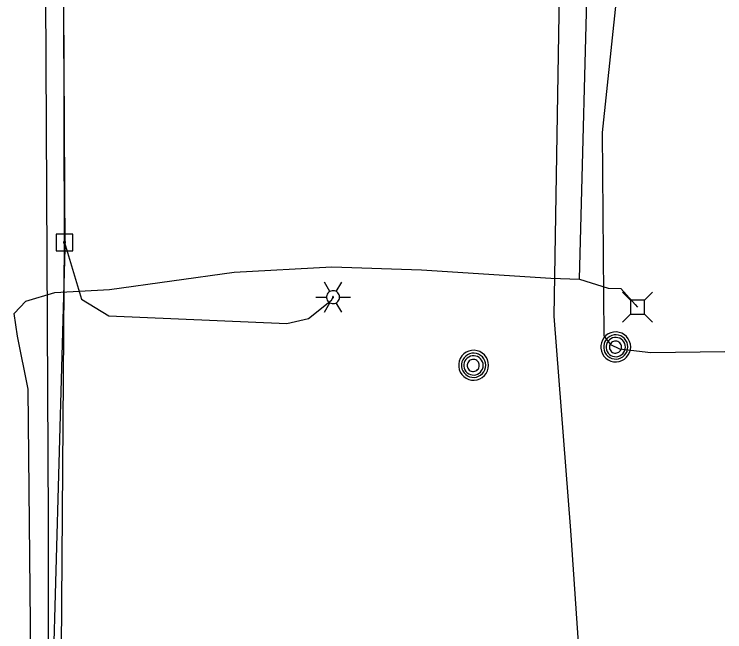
# Model space of a CAD drawing. Extents: x 600849 to 606371, y 330010 to 403088.
# Drawn here: x 602040 to 602196.7, y 369703.7 to 369839.9 of the extents above; entities that cross this region are included whole.
import ezdxf

# ---------------------------------------------------------------- set-up
doc = ezdxf.new("R2010")
doc.units = 0
for name, color, linetype in [('E_LTG', 7, 'Continuous'), ('E_UTL_AG_Bold', 7, 'Continuous'), ('E_UTL_E_UG', 7, 'Continuous'), ('E_UTL_EPowerPole', 7, 'Continuous'), ('E_UTL_G_UG', 7, 'Continuous'), ('E_UTL_MH', 7, 'Continuous'), ('E_UTL_Overhead', 7, 'Continuous'), ('E_UTL_T_UG', 7, 'Continuous'), ('E_UTL_TV_UG', 7, 'Continuous'), ('E_UTL_W_UG', 7, 'Continuous')]:
    doc.layers.add(name, color=color, linetype=linetype)

msp = doc.modelspace()

# ---------------------------------------------------------------- linework, layer by layer
at = {"layer": 'E_LTG'}
for points in [[(602109.58, 369778.77), (602108.39, 369780.83)], [(602111.01, 369778.77), (602112.2, 369780.83)], [(602106.48, 369777.53), (602108.87, 369777.53)], [(602111.72, 369777.53), (602111.7, 369777.8), (602111.62, 369778.06), (602111.5, 369778.3), (602111.33, 369778.52), (602111.12, 369778.7), (602110.89, 369778.83), (602110.63, 369778.92), (602110.36, 369778.96), (602110.09, 369778.95), (602109.83, 369778.88), (602109.58, 369778.77), (602109.36, 369778.61), (602109.17, 369778.41), (602109.02, 369778.19), (602108.92, 369777.93), (602108.87, 369777.67), (602108.87, 369777.4), (602108.92, 369777.13), (602109.02, 369776.88), (602109.17, 369776.65), (602109.36, 369776.45), (602109.58, 369776.29), (602109.83, 369776.18), (602110.09, 369776.12), (602110.36, 369776.1), (602110.63, 369776.14), (602110.89, 369776.23), (602111.12, 369776.37), (602111.33, 369776.55), (602111.5, 369776.76), (602111.62, 369777), (602111.7, 369777.26), (602111.72, 369777.53)], [(602111.72, 369777.53), (602111.7, 369777.8), (602111.62, 369778.06), (602111.5, 369778.3), (602111.33, 369778.52), (602111.12, 369778.7), (602110.89, 369778.83), (602110.63, 369778.92), (602110.36, 369778.96), (602110.09, 369778.95), (602109.83, 369778.88), (602109.58, 369778.77), (602109.36, 369778.61), (602109.17, 369778.41), (602109.02, 369778.19), (602108.92, 369777.93), (602108.87, 369777.67), (602108.87, 369777.4), (602108.92, 369777.13), (602109.02, 369776.88), (602109.17, 369776.65), (602109.36, 369776.45), (602109.58, 369776.29), (602109.83, 369776.18), (602110.09, 369776.12), (602110.36, 369776.1), (602110.63, 369776.14), (602110.89, 369776.23), (602111.12, 369776.37), (602111.33, 369776.55), (602111.5, 369776.76), (602111.62, 369777), (602111.7, 369777.26), (602111.72, 369777.53)], [(602111.72, 369777.53), (602111.7, 369777.8), (602111.62, 369778.06), (602111.5, 369778.3), (602111.33, 369778.52), (602111.12, 369778.7), (602110.89, 369778.83), (602110.63, 369778.92), (602110.36, 369778.96), (602110.09, 369778.95), (602109.83, 369778.88), (602109.58, 369778.77), (602109.36, 369778.61), (602109.17, 369778.41), (602109.02, 369778.19), (602108.92, 369777.93), (602108.87, 369777.67), (602108.87, 369777.4), (602108.92, 369777.13), (602109.02, 369776.88), (602109.17, 369776.65), (602109.36, 369776.45), (602109.58, 369776.29), (602109.83, 369776.18), (602110.09, 369776.12), (602110.36, 369776.1), (602110.63, 369776.14), (602110.89, 369776.23), (602111.12, 369776.37), (602111.33, 369776.55), (602111.5, 369776.76), (602111.62, 369777), (602111.7, 369777.26), (602111.72, 369777.53)], [(602110.41, 369777.53), (602110.41, 369777.55), (602110.41, 369777.58), (602110.39, 369777.6), (602110.38, 369777.61), (602110.36, 369777.63), (602110.34, 369777.64), (602110.32, 369777.65), (602110.3, 369777.65), (602110.28, 369777.65), (602110.26, 369777.64), (602110.24, 369777.63), (602110.22, 369777.62), (602110.2, 369777.61), (602110.19, 369777.59), (602110.18, 369777.56), (602110.18, 369777.54), (602110.18, 369777.52), (602110.18, 369777.5), (602110.19, 369777.48), (602110.2, 369777.46), (602110.22, 369777.44), (602110.24, 369777.43), (602110.26, 369777.42), (602110.28, 369777.41), (602110.3, 369777.41), (602110.32, 369777.42), (602110.34, 369777.42), (602110.36, 369777.43), (602110.38, 369777.45), (602110.39, 369777.47), (602110.41, 369777.49), (602110.41, 369777.51), (602110.41, 369777.53)], [(602111.72, 369777.53), (602114.11, 369777.53)], [(602108.39, 369774.23), (602109.58, 369776.29)], [(602112.2, 369774.23), (602111.01, 369776.29)]]:
    msp.add_lwpolyline(points, dxfattribs=at)
at = {"layer": 'E_UTL_AG_Bold'}
for points in [[(602175.87, 369776.85), (602174.11, 369778.6)], [(602178.96, 369776.85), (602180.71, 369778.6)], [(602178.96, 369776.85), (602175.87, 369776.85)], [(602175.87, 369776.85), (602175.87, 369773.76)], [(602178.96, 369773.76), (602178.96, 369776.85)], [(602175.87, 369773.76), (602174.11, 369772)], [(602175.87, 369773.76), (602178.96, 369773.76)], [(602178.96, 369773.76), (602180.71, 369772)]]:
    msp.add_lwpolyline(points, dxfattribs=at)
at = {"layer": 'E_UTL_E_UG'}
for points in [[(602164.61, 369781.52), (602166.61, 369857.1), (602171.04, 369954.38), (602173.82, 369969.33), (602177.18, 369991.21), (602178.65, 370011.61), (602180.88, 370038.01), (602188.74, 370074.33), (602188.31, 370136.23), (602185.83, 370196.76), (602187.27, 370280.36), (602185.14, 370301.21), (602185.05, 370312.23), (602185.65, 370367.59), (602194.1, 370451.75), (602190.38, 370615.62), (602192.58, 370696.59)], [(602051.08, 369789.61), (602054.8, 369777.09), (602060.82, 369773.42), (602100.07, 369771.74), (602104.86, 369772.8), (602109.96, 369776.88), (602110.29, 369777.53)], [(602044, 369661.35), (602043.09, 369757.21), (602040.74, 369768.93), (602039.99, 369773.91), (602042.56, 369776.64), (602048.92, 369778.53), (602060.97, 369779.19), (602088.51, 369783.04), (602110, 369784.23), (602129.83, 369783.54), (602158.31, 369781.73), (602164.61, 369781.52), (602170.98, 369779.55), (602173.76, 369779.43), (602176.94, 369775.93), (602177.41, 369775.3)]]:
    msp.add_lwpolyline(points, dxfattribs=at)
at = {"layer": 'E_UTL_EPowerPole'}
for points in [[(602051.05, 369791.45), (602051.05, 369794.36)], [(602052.9, 369791.45), (602049.21, 369791.45)], [(602049.21, 369791.45), (602049.21, 369787.76)], [(602052.9, 369787.76), (602052.9, 369791.45)], [(602051.32, 369789.61), (602051.32, 369789.66), (602051.31, 369789.7), (602051.28, 369789.74), (602051.26, 369789.77), (602051.22, 369789.8), (602051.18, 369789.83), (602051.14, 369789.84), (602051.1, 369789.85), (602051.05, 369789.85), (602051.01, 369789.84), (602050.96, 369789.82), (602050.93, 369789.79), (602050.9, 369789.76), (602050.87, 369789.72), (602050.86, 369789.68), (602050.85, 369789.63), (602050.85, 369789.59), (602050.86, 369789.54), (602050.87, 369789.5), (602050.9, 369789.46), (602050.93, 369789.43), (602050.96, 369789.4), (602051.01, 369789.38), (602051.05, 369789.37), (602051.1, 369789.37), (602051.14, 369789.38), (602051.18, 369789.39), (602051.22, 369789.42), (602051.26, 369789.45), (602051.28, 369789.48), (602051.31, 369789.52), (602051.32, 369789.57), (602051.32, 369789.61)], [(602049.21, 369787.76), (602052.9, 369787.76)]]:
    msp.add_lwpolyline(points, dxfattribs=at)
at = {"layer": 'E_UTL_G_UG'}
msp.add_lwpolyline([(602048.61, 369693.62), (602051.23, 369788.24), (602050.96, 369842.07), (602049.43, 369922.42), (602049.9, 369939.74), (602049.87, 369947.31), (602051.8, 369982.35), (602052.8, 370105.48), (602048.77, 370156.85), (602046.53, 370219.68), (602048.74, 370279.2)], dxfattribs=at)
at = {"layer": 'E_UTL_MH'}
for points in [[(602175.93, 369766.56), (602175.87, 369767.19), (602175.69, 369767.79), (602175.4, 369768.35), (602175.02, 369768.84), (602174.54, 369769.25), (602174, 369769.57), (602173.41, 369769.77), (602172.79, 369769.86), (602172.16, 369769.83), (602171.55, 369769.68), (602170.98, 369769.42), (602170.47, 369769.06), (602170.03, 369768.6), (602169.7, 369768.08), (602169.46, 369767.49), (602169.34, 369766.88), (602169.34, 369766.25), (602169.46, 369765.63), (602169.7, 369765.05), (602170.03, 369764.52), (602170.47, 369764.07), (602170.98, 369763.71), (602171.55, 369763.45), (602172.16, 369763.3), (602172.79, 369763.27), (602173.41, 369763.36), (602174, 369763.56), (602174.54, 369763.88), (602175.02, 369764.29), (602175.4, 369764.78), (602175.69, 369765.34), (602175.87, 369765.94), (602175.93, 369766.56)], [(602175.31, 369766.56), (602175.26, 369767.07), (602175.12, 369767.55), (602174.89, 369768.01), (602174.57, 369768.41), (602174.19, 369768.74), (602173.75, 369768.99), (602173.27, 369769.16), (602172.76, 369769.23), (602172.26, 369769.21), (602171.76, 369769.09), (602171.3, 369768.88), (602170.88, 369768.58), (602170.53, 369768.21), (602170.26, 369767.79), (602170.07, 369767.31), (602169.97, 369766.81), (602169.97, 369766.3), (602170.07, 369765.81), (602170.26, 369765.33), (602170.53, 369764.9), (602170.88, 369764.54), (602171.3, 369764.24), (602171.76, 369764.03), (602172.26, 369763.91), (602172.76, 369763.89), (602173.27, 369763.96), (602173.75, 369764.12), (602174.19, 369764.38), (602174.57, 369764.71), (602174.89, 369765.11), (602175.12, 369765.56), (602175.26, 369766.05), (602175.31, 369766.56)], [(602174.75, 369766.53), (602174.71, 369766.93), (602174.6, 369767.32), (602174.41, 369767.68), (602174.16, 369768), (602173.86, 369768.26), (602173.51, 369768.47), (602173.12, 369768.6), (602172.72, 369768.66), (602172.32, 369768.64), (602171.92, 369768.54), (602171.56, 369768.37), (602171.23, 369768.14), (602170.95, 369767.85), (602170.73, 369767.51), (602170.58, 369767.13), (602170.5, 369766.73), (602170.5, 369766.33), (602170.58, 369765.93), (602170.73, 369765.56), (602170.95, 369765.21), (602171.23, 369764.92), (602171.56, 369764.69), (602171.92, 369764.52), (602172.32, 369764.42), (602172.72, 369764.4), (602173.12, 369764.46), (602173.51, 369764.59), (602173.86, 369764.8), (602174.16, 369765.06), (602174.41, 369765.38), (602174.6, 369765.74), (602174.71, 369766.13), (602174.75, 369766.53)], [(602173.89, 369766.52), (602173.87, 369766.77), (602173.8, 369767.01), (602173.68, 369767.24), (602173.53, 369767.43), (602173.34, 369767.6), (602173.12, 369767.73), (602172.88, 369767.81), (602172.63, 369767.85), (602172.37, 369767.83), (602172.13, 369767.77), (602171.9, 369767.67), (602171.69, 369767.52), (602171.52, 369767.34), (602171.38, 369767.13), (602171.28, 369766.89), (602171.24, 369766.64), (602171.24, 369766.39), (602171.28, 369766.14), (602171.38, 369765.9), (602171.52, 369765.69), (602171.69, 369765.51), (602171.9, 369765.36), (602172.13, 369765.26), (602172.37, 369765.2), (602172.63, 369765.18), (602172.88, 369765.22), (602173.12, 369765.3), (602173.34, 369765.43), (602173.53, 369765.6), (602173.68, 369765.8), (602173.8, 369766.02), (602173.87, 369766.26), (602173.89, 369766.52)], [(602144.58, 369762.52), (602144.52, 369763.14), (602144.35, 369763.75), (602144.06, 369764.3), (602143.67, 369764.8), (602143.2, 369765.21), (602142.65, 369765.52), (602142.06, 369765.73), (602141.44, 369765.81), (602140.81, 369765.79), (602140.2, 369765.64), (602139.63, 369765.38), (602139.12, 369765.01), (602138.69, 369764.56), (602138.35, 369764.03), (602138.12, 369763.45), (602138, 369762.83), (602138, 369762.2), (602138.12, 369761.59), (602138.35, 369761.01), (602138.69, 369760.48), (602139.12, 369760.02), (602139.63, 369759.66), (602140.2, 369759.4), (602140.81, 369759.25), (602141.44, 369759.22), (602142.06, 369759.31), (602142.65, 369759.52), (602143.2, 369759.83), (602143.67, 369760.24), (602144.06, 369760.73), (602144.35, 369761.29), (602144.52, 369761.89), (602144.58, 369762.52)], [(602143.97, 369762.51), (602143.92, 369763.02), (602143.77, 369763.51), (602143.54, 369763.96), (602143.23, 369764.36), (602142.84, 369764.69), (602142.4, 369764.95), (602141.92, 369765.12), (602141.42, 369765.19), (602140.91, 369765.16), (602140.41, 369765.04), (602139.95, 369764.83), (602139.54, 369764.54), (602139.19, 369764.17), (602138.91, 369763.74), (602138.72, 369763.27), (602138.62, 369762.77), (602138.62, 369762.26), (602138.72, 369761.76), (602138.91, 369761.29), (602139.19, 369760.86), (602139.54, 369760.49), (602139.95, 369760.2), (602140.41, 369759.98), (602140.91, 369759.86), (602141.42, 369759.84), (602141.92, 369759.91), (602142.4, 369760.08), (602142.84, 369760.33), (602143.23, 369760.67), (602143.54, 369761.07), (602143.77, 369761.52), (602143.92, 369762.01), (602143.97, 369762.51)], [(602143.4, 369762.49), (602143.36, 369762.89), (602143.25, 369763.28), (602143.06, 369763.64), (602142.81, 369763.95), (602142.51, 369764.22), (602142.16, 369764.42), (602141.78, 369764.55), (602141.38, 369764.61), (602140.97, 369764.59), (602140.58, 369764.5), (602140.21, 369764.33), (602139.88, 369764.09), (602139.6, 369763.8), (602139.38, 369763.46), (602139.23, 369763.09), (602139.15, 369762.69), (602139.15, 369762.28), (602139.23, 369761.89), (602139.38, 369761.51), (602139.6, 369761.17), (602139.88, 369760.88), (602140.21, 369760.64), (602140.58, 369760.47), (602140.97, 369760.38), (602141.38, 369760.36), (602141.78, 369760.42), (602142.16, 369760.55), (602142.51, 369760.75), (602142.81, 369761.02), (602143.06, 369761.33), (602143.25, 369761.69), (602143.36, 369762.08), (602143.4, 369762.49)], [(602142.55, 369762.47), (602142.52, 369762.72), (602142.45, 369762.97), (602142.34, 369763.19), (602142.18, 369763.39), (602141.99, 369763.56), (602141.77, 369763.68), (602141.53, 369763.76), (602141.28, 369763.8), (602141.03, 369763.79), (602140.78, 369763.73), (602140.55, 369763.62), (602140.34, 369763.48), (602140.17, 369763.29), (602140.03, 369763.08), (602139.94, 369762.85), (602139.89, 369762.6), (602139.89, 369762.34), (602139.94, 369762.09), (602140.03, 369761.86), (602140.17, 369761.65), (602140.34, 369761.46), (602140.55, 369761.32), (602140.78, 369761.21), (602141.03, 369761.15), (602141.28, 369761.14), (602141.53, 369761.18), (602141.77, 369761.26), (602141.99, 369761.39), (602142.18, 369761.55), (602142.34, 369761.75), (602142.45, 369761.98), (602142.52, 369762.22), (602142.55, 369762.47)]]:
    msp.add_lwpolyline(points, dxfattribs=at)
at = {"layer": 'E_UTL_Overhead'}
msp.add_lwpolyline([(602049.76, 369613.32), (602051.08, 369789.61), (602050.68, 369965.17), (602051.62, 370141.89), (602052.51, 370286.68), (602048.38, 370407.21), (602054.57, 370641.59), (602056.08, 370840.85), (602056, 371041.84), (602057.12, 371239.25), (602057.2, 371393.62), (602058.03, 371555.69), (602064.16, 371680.24), (602066.66, 372038.53), (602066.58, 372216.08), (602066.88, 372572.55), (602066.55, 372750.09)], dxfattribs=at)
at = {"layer": 'E_UTL_T_UG'}
msp.add_lwpolyline([(602047.46, 369606.19), (602047.57, 369728.34), (602046.79, 369872.91), (602047.13, 370016.7), (602046.55, 370126.56), (602050.85, 370148.65), (602053.67, 370151.21), (602054.14, 370153.69), (602051.02, 370164.19), (602047.73, 370303.8), (602044.49, 370398.4), (602047.72, 370568.68), (602053.33, 370619.91), (602052.89, 370653.1), (602057.18, 370761), (602053.97, 370836.59), (602052.42, 370912.69), (602054.06, 370935.04), (602052.2, 371019.03), (602052.8, 371158.92), (602056.72, 371221.69), (602056.86, 371223.67)], dxfattribs=at)
at = {"layer": 'E_UTL_TV_UG'}
msp.add_lwpolyline([(602177.71, 369856.39), (602173.62, 369851.46), (602169.65, 369813.81), (602170.03, 369768.98), (602171.51, 369767.07), (602173.48, 369766.13), (602180.39, 369765.36), (602196.68, 369765.58)], dxfattribs=at)
at = {"layer": 'E_UTL_W_UG'}
msp.add_lwpolyline([(602166.1, 369676.63), (602162.73, 369726.05), (602159.05, 369773.37), (602160.39, 369853.29), (602161.94, 369923.53), (602162.24, 369934.08), (602158.63, 370008.07), (602162.46, 370134.02), (602161.45, 370201.36), (602163.81, 370228.36), (602164.56, 370277.26), (602163.14, 370323.72), (602163.55, 370366.93), (602158.56, 370399.9), (602132.8, 370424.5), (602133.38, 370443.7), (602133.38, 370513.49), (602135.22, 370572.69), (602155.61, 370597.06), (602160.41, 370606.53), (602160.69, 370692.62)], dxfattribs=at)

doc.saveas('drawing.dxf')
